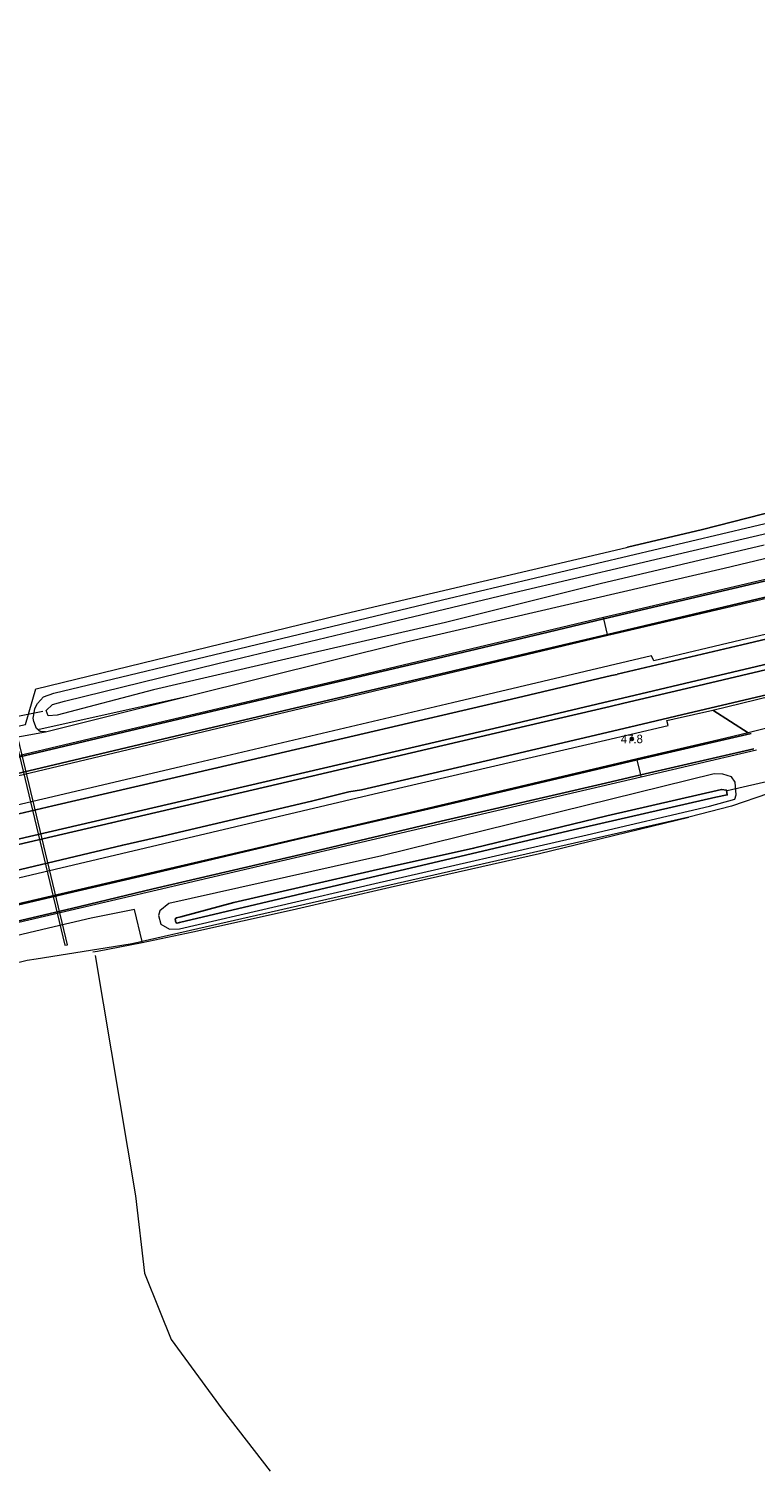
# Model space of a CAD drawing. Header units: metres. Extents: x 169249 to 194689, y 406250 to 412203.
# Tile 387 of 442: x 190462 to 190548, y 411568 to 411738. Entities that reach past the tile are written whole.
import ezdxf
from ezdxf.enums import TextEntityAlignment as Align

# ---------------------------------------------------------------- set-up
doc = ezdxf.new("R2010")
doc.units = ezdxf.units.M
doc.linetypes.add('BGT_NLCS_N264$0$AM-AS', pattern=[16, 10, -2, 2, -2])
doc.layers.get('0').update_dxf_attribs({"linetype": 'CONTINUOUS'})
for name, color, linetype, lineweight in [('BGT_NLCS_N264$0$B-WE-AM-AS_KUNSTWERK_DUIKER-GV', 252, 'BGT_NLCS_N264$0$AM-AS', 18), ('BGT_NLCS_N264$0$B-WE-FV-FAUNAPASSAGE-GV', 252, 'CONTINUOUS', 18), ('BGT_NLCS_N264$0$B-WE-FV-GELEIDING_WILDRASTER-G', 252, 'CONTINUOUS', 18), ('BGT_NLCS_N264$0$B-WE-GW-WATERGANG_INSTEEK-G', 252, 'CONTINUOUS', 18), ('BGT_NLCS_N264$0$B-WE-GW-WATERGANG_SLOOT_BODEM-G', 252, 'CONTINUOUS', 18), ('BGT_NLCS_N264$0$B-WE-KW-KUNSTWERK_DUIKER-G', 252, 'CONTINUOUS', 18), ('BGT_NLCS_N264$0$B-WE-OG-TOPOGRAFIE_CULTUURSCHEIDING-G', 252, 'CONTINUOUS', 18), ('BGT_NLCS_N264$0$B-WE-OG-TOPOGRAFIE_TERREIN_AGRARISCH-GV', 252, 'CONTINUOUS', 18), ('BGT_NLCS_N264$0$B-WE-OG-TOPOGRAFIE_TERREIN_GROEN-GV', 252, 'CONTINUOUS', 18), ('BGT_NLCS_N264$0$B-WE-OG-TOPOGRAFIE_TERREIN_GROEN_BOS-GV', 252, 'CONTINUOUS', 18), ('BGT_NLCS_N264$0$B-WE-OG-TOPOGRAFIE_WATER-GV', 252, 'CONTINUOUS', 18), ('BGT_NLCS_N264$0$B-WE-OG-TOPOGRAFIE_WEG_RIJWEG-GV', 252, 'CONTINUOUS', 18), ('BGT_NLCS_N264$0$B-WE-OG-TOPOGRAFIE_WEG_RIJWIELPAD-GV', 252, 'CONTINUOUS', 18), ('X-XX-AL-REFERENTIE-G', 7, 'CONTINUOUS', 18)]:
    doc.layers.add(name, color=color, linetype=linetype, lineweight=lineweight)
for name, color, linetype in [('BGT_NLCS_N264$0$B-WE-IE-MEUBILAIR_WEGMEUBILAIR-S', 252, 'CONTINUOUS'), ('BGT_NLCS_N264$0$B-WE-IE-TERREINAFSCHEIDING_KUNSTMATIG_HEKWERK_RASTER-G', 252, 'CONTINUOUS'), ('BGT_NLCS_N264$0$B-WE-OG-TOPOGRAFIE_WATER_SLOOT-GV', 252, 'CONTINUOUS'), ('BGT_NLCS_N264$0$B-WE-OG-TOPOGRAFIE_WEG_INRIT-GV', 252, 'CONTINUOUS'), ('BGT_NLCS_N264$0$B-WE-VW-MARKERING-G', 252, 'CONTINUOUS'), ('BGT_NLCS_N264$0$Label_Puntobject', 252, 'CONTINUOUS')]:
    doc.layers.add(name, color=color, linetype=linetype)
doc.styles.add('BGT_NLCS_N264$0$STANDARD', font='txt')

# ---------------------------------------------------------------- blocks, each defined once
blk = doc.blocks.new('BGT_NLCS_N264$0$SIE-WEG_PAAL_ALGEMEEN_TYPE_02-SO')
at = {"ltscale": 0.5}
h = blk.add_hatch(color=256, dxfattribs=at)
h.paths.add_polyline_path([(0, 0), (0.1875, 0, 0.41421356), (0, 0.1875)])
h.paths.add_polyline_path([(0, -0.1875), (0, 0), (-0.1875, 0, 0.41421356)])
for p, q in [((-0.1875, 0), (0.1875, 0)), ((0, -0.1875), (0, 0.1875))]:
    blk.add_line(p, q, dxfattribs=at)
blk.add_circle((0, 0), 0.1875, dxfattribs=at)
blk = doc.blocks.new('BGT_NLCS_N264')
at = {"layer": 'BGT_NLCS_N264$0$B-WE-AM-AS_KUNSTWERK_DUIKER-GV'}
blk.add_line((190544.74, 411648.15, 10.6), (190556.96, 411650.91, 10.62), dxfattribs=at)
at = {"layer": 'BGT_NLCS_N264$0$B-WE-FV-FAUNAPASSAGE-GV'}
blk.add_polyline3d([(190466.38, 411629.86, 10.71), (190466.68, 411629.91, 10.71), (190460.42, 411656.09, 10.78), (190460.12, 411656.02, 10.78), (190466.38, 411629.86, 10.71)], dxfattribs=at)
at = {"layer": 'BGT_NLCS_N264$0$B-WE-FV-GELEIDING_WILDRASTER-G'}
blk.add_line((190475.55, 411630.19, 11.4), (190475.53, 411630.28, 11.41), dxfattribs=at)
for points in [[(190458.13, 411656.1, 11.13), (190458.86, 411655.29, 11.09), (190461.73, 411655.94, 11.09), (190462.97, 411660.15, 11.25), (190463.01, 411660.16, 11.25), (190498.93, 411668.89, 11.33), (190532.83, 411676.87, 11.35), (190532.96, 411676.91, 11.35)], [(190475.55, 411630.19, 11.4), (190481.54, 411631.44, 11.4), (190493.27, 411634.05, 11.53), (190504.85, 411636.72, 11.55), (190522.54, 411640.71, 11.46), (190540.18, 411645, 11.51)], [(190475.53, 411630.28, 11.41), (190474.61, 411634.06, 11.75), (190469.51, 411633.03, 11.81), (190464.44, 411631.88, 11.81), (190440.32, 411626.15, 12.12), (190428.4, 411623.31, 12.27), (190425.98, 411619.75, 12.33), (190426.2, 411619.34, 12.33)], [(190469.71, 411629.06, 11.38), (190470.26, 411629.16, 11.38), (190475.55, 411630.19, 11.4)]]:
    blk.add_polyline3d(points, dxfattribs=at)
at = {"layer": 'BGT_NLCS_N264$0$B-WE-GW-WATERGANG_INSTEEK-G'}
for points in [[(190463.21, 411655.33, 11.35), (190463.05, 411655.48, 11.29), (190462.72, 411656.29, 11.13), (190462.65, 411656.68, 11.07), (190462.72, 411657.08, 11.05), (190462.85, 411657.84, 11.05), (190463.16, 411658.41, 11.07), (190463.87, 411659.22, 11.07), (190465.08, 411659.64, 11.07), (190511.05, 411670.69, 11.13), (190566.05, 411683.69, 11.13), (190614.45, 411695.5, 11.34), (190673.54, 411709.54, 11.41), (190723.3, 411721.4, 11.52), (190773.39, 411733.66, 11.65), (190784.39, 411736.47, 11.77), (190789.24, 411737.71, 11.82), (190790.04, 411737.82, 11.88), (190790.24, 411737.85, 11.89), (190790.96, 411737.95, 11.93), (190791.5, 411737.84, 11.95), (190792.03, 411737.59, 11.96), (190792.92, 411736.86, 11.96), (190792.98, 411736.77, 11.96)], [(190464.11, 411655.08, 11.57), (190463.45, 411655.1, 11.44), (190463.32, 411655.23, 11.39), (190463.21, 411655.33, 11.35)]]:
    blk.add_polyline3d(points, dxfattribs=at)
at = {"layer": 'BGT_NLCS_N264$0$B-WE-GW-WATERGANG_SLOOT_BODEM-G'}
blk.add_polyline3d([(190549.1, 411677.14, 10.28), (190529.7, 411672.57, 10.28), (190511.42, 411668.01, 10.26), (190495.75, 411664.39, 10.26), (190476.89, 411660.05, 10.23), (190465.49, 411657.03, 10.18), (190464.43, 411656.96, 10.18), (190464.18, 411657.58, 10.18), (190464.93, 411658.31, 10.18), (190466.33, 411658.69, 10.18), (190484.48, 411663.14, 10.18), (190501.23, 411667.15, 10.24), (190519.53, 411671.53, 10.24), (190540.7, 411676.52, 10.25), (190559.64, 411680.92, 10.25)], dxfattribs=at)
at = {"layer": 'BGT_NLCS_N264$0$B-WE-IE-TERREINAFSCHEIDING_KUNSTMATIG_HEKWERK_RASTER-G'}
blk.add_polyline3d([(190532.96, 411676.91, 11.35), (190541.83, 411678.99, 11.36), (190573.74, 411687.14, 11.45), (190599.51, 411693.31, 11.52), (190634.52, 411701.68, 11.51), (190687.21, 411713.64, 11.52), (190722.59, 411722.25, 11.59), (190740.4, 411726.59, 11.62), (190758.1, 411730.9, 11.66), (190788.45, 411738.16, 11.94)], dxfattribs=at)
at = {"layer": 'BGT_NLCS_N264$0$B-WE-KW-KUNSTWERK_DUIKER-G'}
blk.add_polyline3d([(190456.67, 411656.11, 9.6), (190456.86, 411656.15, 9.6), (190463.59, 411657.48, 9.51), (190463.8, 411657.52, 9.51)], dxfattribs=at)
at = {"layer": 'BGT_NLCS_N264$0$B-WE-OG-TOPOGRAFIE_CULTUURSCHEIDING-G'}
blk.add_polyline3d([(190469.99, 411628.63, 11.76), (190474.75, 411600.24, 11.54), (190475.82, 411591.1, 11.55), (190477.58, 411586.67, 11.56), (190478.95, 411583.23, 11.56), (190485.01, 411575.01, 11.51), (190490.66, 411567.69, 11.53)], dxfattribs=at)
at = {"layer": 'BGT_NLCS_N264$0$B-WE-OG-TOPOGRAFIE_TERREIN_AGRARISCH-GV'}
blk.add_line((190540.18, 411645, 11.51), (190475.53, 411630.28, 11.45), dxfattribs=at)
for points in [[(190549.63, 411647.8, 11.69), (190545.25, 411646.27, 11.54), (190540.18, 411645, 11.51)], [(190475.53, 411630.28, 11.45), (190475.07, 411630.17, 11.45), (190474.11, 411629.99, 11.41), (190462.99, 411628.2, 11.56)]]:
    blk.add_polyline3d(points, dxfattribs=at)
at = {"layer": 'BGT_NLCS_N264$0$B-WE-OG-TOPOGRAFIE_TERREIN_GROEN-GV'}
for p, q in [((190464.11, 411655.08, 11.57), (190481.09, 411659.31, 11.59)), ((190457.51, 411653.88, 11.82), (190464.11, 411655.08, 11.57))]:
    blk.add_line(p, q, dxfattribs=at)
at = {"layer": 'BGT_NLCS_N264$0$B-WE-OG-TOPOGRAFIE_TERREIN_GROEN_BOS-GV'}
blk.add_polyline3d([(190462.99, 411628.2, 11.56), (190461.92, 411628.03, 11.58), (190426.2, 411619.34, 12.33)], dxfattribs=at)
at = {"layer": 'BGT_NLCS_N264$0$B-WE-OG-TOPOGRAFIE_WATER-GV'}
blk.add_line((190463.21, 411655.33, 0.19), (190481.09, 411659.31, 11.59), dxfattribs=at)
for points in [[(190481.09, 411659.31, 11.59), (190506.61, 411665.67, 11.62), (190544.37, 411674.4, 11.57), (190589.98, 411685.34, 11.56), (190630.75, 411694.93, 11.61), (190681.26, 411706.73, 11.78), (190725.31, 411717.15, 11.85), (190729.33, 411718.03, 11.74), (190754.4, 411723.8, 11.8), (190781.4, 411730.15, 11.95), (190791.16, 411732.74, 11.98)], [(190542.66, 411646.28, 11.53), (190545.62, 411647.1, 11.52), (190545.8, 411647.62, 11.62), (190545.68, 411649.12, 11.63), (190545.26, 411649.76, 11.64), (190544.21, 411650.07, 11.66), (190543.2, 411650.12, 11.67), (190503.88, 411640.43, 11.77), (190478.68, 411634.77, 11.74), (190477.64, 411633.9, 11.71), (190477.48, 411633.38, 11.68), (190477.75, 411632.33, 11.55), (190478.75, 411631.74, 11.5), (190479.94, 411631.78, 11.47), (190503.06, 411637.14, 11.55), (190528.18, 411642.89, 11.57), (190542.66, 411646.28, 11.53)]]:
    blk.add_polyline3d(points, dxfattribs=at)
at = {"layer": 'BGT_NLCS_N264$0$B-WE-OG-TOPOGRAFIE_WATER_SLOOT-GV'}
blk.add_polyline3d([(190480.09, 411633.22, 10.76), (190479.6, 411633.08, 10.78), (190479.42, 411632.95, 10.79), (190479.5, 411632.55, 10.77), (190479.66, 411632.45, 10.77), (190479.95, 411632.55, 10.78), (190498.68, 411636.94, 10.58), (190526.53, 411643.49, 10.58), (190543.4, 411647.34, 10.65), (190544.75, 411647.62, 10.65), (190544.64, 411648.18, 10.65), (190544.06, 411648.26, 10.62), (190530.48, 411645.14, 10.63), (190514.74, 411641.32, 10.63), (190502.85, 411638.67, 10.63), (190486.38, 411634.91, 10.68), (190480.09, 411633.22, 10.76)], dxfattribs=at)
at = {"layer": 'BGT_NLCS_N264$0$B-WE-OG-TOPOGRAFIE_WEG_INRIT-GV'}
blk.add_line((190543.02, 411657.65, 11.88), (190547.21, 411654.96, 11.8), dxfattribs=at)
at = {"layer": 'BGT_NLCS_N264$0$B-WE-OG-TOPOGRAFIE_WEG_RIJWEG-GV'}
for points in [[(190659.55, 411692.45, 12.08), (190649.83, 411690.23, 12.05), (190632.16, 411686.04, 12.02), (190628.93, 411685.25, 12.03), (190619.82, 411683.1, 12.02), (190614.29, 411681.85, 11.98), (190599.92, 411678.44, 11.98), (190590.91, 411676.27, 11.99), (190581.96, 411674.23, 11.94), (190561.43, 411669.42, 11.94), (190546.36, 411665.9, 11.92), (190536.06, 411663.47, 11.9)], [(190536.06, 411663.47, 11.9), (190535.8, 411664.07, 11.93), (190512.24, 411658.5, 11.79), (190480.08, 411650.92, 11.64), (190457.87, 411645.75, 11.43), (190454.15, 411644.89, 11.39), (190434.07, 411640.28, 11.32), (190431.05, 411639.59, 11.31), (190412.74, 411635.29, 11.28), (190410.65, 411634.8, 11.27), (190389.92, 411629.82, 11.25), (190388.59, 411629.5, 11.26), (190368.86, 411624.79, 11.16)], [(190543.02, 411657.65, 11.88), (190551.58, 411659.72, 11.95), (190554.66, 411660.41, 11.89)], [(190537.61, 411656.4, 11.9), (190538.48, 411656.59, 11.95), (190543.02, 411657.65, 11.88)], [(190316.21, 411603.79, 11.74), (190342.92, 411610.12, 11.46), (190362.97, 411614.76, 11.26), (190386.05, 411620.22, 11.2), (190391.47, 411621.49, 11.19), (190409.5, 411625.73, 11.18), (190417.63, 411627.64, 11.19), (190432.28, 411631.08, 11.22), (190436.01, 411631.96, 11.25), (190451.67, 411635.66, 11.4), (190502.29, 411647.59, 11.73), (190506.36, 411648.53, 11.74), (190530.33, 411654.08, 11.83), (190533.38, 411654.79, 11.86), (190537.77, 411655.82, 11.9), (190537.61, 411656.4, 11.9)]]:
    blk.add_polyline3d(points, dxfattribs=at)
at = {"layer": 'BGT_NLCS_N264$0$B-WE-OG-TOPOGRAFIE_WEG_RIJWIELPAD-GV'}
for p, q in [((190530.16, 411668.41, 11.71), (190530.12, 411668.59, 11.71)), ((190530.59, 411666.59, 11.74), (190530.16, 411668.41, 11.71)), ((190530.62, 411666.49, 11.74), (190530.59, 411666.59, 11.74)), ((190551.85, 411656.1, 11.81), (190547.21, 411654.96, 11.8)), ((190534.1, 411651.75, 11.78), (190534.07, 411651.86, 11.78)), ((190534.51, 411649.99, 11.74), (190534.1, 411651.75, 11.78)), ((190534.56, 411649.76, 11.74), (190548.22, 411652.96, 11.75)), ((190534.56, 411649.76, 11.74), (190534.51, 411649.99, 11.74))]:
    blk.add_line(p, q, dxfattribs=at)
for points in [[(190627.47, 411691.39, 11.79), (190582.69, 411680.88, 11.71), (190560.62, 411675.74, 11.67), (190532.67, 411669.19, 11.7), (190530.12, 411668.59, 11.71)], [(190530.62, 411666.49, 11.74), (190531.49, 411666.7, 11.74), (190579.94, 411678.02, 11.78), (190624.02, 411688.3, 11.82), (190627.98, 411689.23, 11.83)], [(190530.12, 411668.59, 11.71), (190501.42, 411661.78, 11.74), (190470.87, 411654.61, 11.8), (190456.23, 411651.13, 11.92), (190432.83, 411645.57, 11.96)], [(190433.33, 411643.42, 11.97), (190455.78, 411648.7, 11.95), (190493.45, 411657.65, 11.79), (190530.62, 411666.49, 11.74)], [(190547.21, 411654.96, 11.8), (190543.73, 411654.14, 11.78), (190534.07, 411651.86, 11.78)], [(190534.07, 411651.86, 11.78), (190507.92, 411645.7, 11.77), (190461.9, 411634.98, 12.02), (190436.68, 411629.07, 12.01)], [(190443.62, 411628.57, 12.02), (190456.03, 411631.42, 12.01), (190491.29, 411639.66, 11.74), (190522.22, 411646.88, 11.72), (190534.56, 411649.76, 11.74)]]:
    blk.add_polyline3d(points, dxfattribs=at)
at = {"layer": 'BGT_NLCS_N264$0$B-WE-VW-MARKERING-G'}
for p, q in [((190547.59, 411654.86, 11.79), (190534.1, 411651.75, 11.78)), ((190547.88, 411653.08, 11.74), (190534.51, 411649.99, 11.74))]:
    blk.add_line(p, q, dxfattribs=at)
at = {"layer": 'BGT_NLCS_N264$0$B-WE-VW-MARKERING-G', "linetype": 'Continuous'}
for points in [[(190344.42, 411618.12, 11.45), (190368.04, 411623.64, 11.26), (190376.9, 411625.74, 11.21), (190392.17, 411629.29, 11.15), (190411.41, 411633.82, 11.16), (190430.39, 411638.25, 11.24), (190434.33, 411639.17, 11.27), (190448.82, 411642.56, 11.38), (190464.97, 411646.31, 11.56), (190484.38, 411650.81, 11.73), (190500.61, 411654.61, 11.82), (190519.89, 411659.1, 11.89), (190531.04, 411661.72, 11.96), (190531.71, 411661.86, 11.94), (190531.73, 411661.87, 11.94), (190546.48, 411665.36, 11.96), (190561.31, 411668.85, 11.96)], [(190358.05, 411618.3, 11.39), (190374.63, 411622.16, 11.28), (190389.37, 411625.65, 11.22), (190412.9, 411631.2, 11.22), (190433.56, 411635.98, 11.41), (190434.99, 411636.31, 11.41), (190445.36, 411638.74, 11.42), (190457.08, 411641.52, 11.62), (190480.68, 411646.98, 11.76), (190504.26, 411652.49, 11.9), (190519, 411655.89, 11.95), (190530.81, 411658.69, 11.98), (190532.37, 411659.05, 11.99), (190539.67, 411660.77, 12.01), (190629.7, 411682.01, 12.16)], [(190629.84, 411681.42, 12.15), (190539.94, 411660.2, 12.01), (190532.51, 411658.46, 11.98), (190530.91, 411658.08, 11.98), (190519.19, 411655.35, 11.94), (190495.61, 411649.83, 11.83), (190471.92, 411644.3, 11.66), (190436.64, 411636.13, 11.31), (190435.12, 411635.77, 11.3), (190417.89, 411631.73, 11.23), (190413.05, 411630.57, 11.25), (190408.18, 411629.45, 11.24), (190394.03, 411625.97, 11.94), (190377.69, 411622.27, 11.26), (190358.18, 411617.74, 11.39)], [(190551.55, 411659.94, 11.97), (190538.65, 411656.92, 11.96), (190533.18, 411655.64, 11.93), (190533.17, 411655.64, 11.93), (190516.21, 411651.64, 11.87), (190501.47, 411648.23, 11.8), (190499.97, 411647.96, 11.76), (190495.57, 411646.86, 11.77), (190477.94, 411642.72, 11.64), (190473.23, 411641.69, 11.51), (190460.31, 411638.6, 11.48), (190448.34, 411635.89, 11.37), (190436.79, 411633.14, 11.28), (190435.79, 411632.91, 11.28), (190432.04, 411632.05, 11.3), (190426.37, 411630.71, 11.23), (190413.21, 411627.64, 11.17), (190399.88, 411624.51, 11.19), (190392.61, 411622.82, 11.17), (190383.36, 411620.57, 11.2), (190380.84, 411620.03, 11.18), (190363.85, 411616.04, 11.33), (190362.23, 411615.7, 11.32), (190348.37, 411612.43, 11.44)]]:
    blk.add_polyline3d(points, dxfattribs=at)
at = {"layer": 'BGT_NLCS_N264$0$B-WE-VW-MARKERING-G'}
for points in [[(190530.16, 411668.41, 11.72), (190542.26, 411671.27, 11.7), (190563.27, 411676.19, 11.72), (190582.46, 411680.66, 11.72), (190601.92, 411685.25, 11.77), (190621.39, 411689.77, 11.78), (190627.51, 411691.22, 11.8)], [(190530.59, 411666.59, 11.76), (190542.9, 411669.5, 11.74), (190563.68, 411674.4, 11.79), (190582.89, 411678.88, 11.78), (190602.34, 411683.4, 11.8), (190621.8, 411687.99, 11.81), (190627.93, 411689.43, 11.83)], [(190432.86, 411645.45, 11.87), (190446.49, 411648.67, 11.91), (190456.21, 411650.98, 11.89), (190475.69, 411655.57, 11.85), (190495.11, 411660.15, 11.79), (190509.75, 411663.6, 11.76), (190522.72, 411666.66, 11.73), (190530.16, 411668.41, 11.72)], [(190433.3, 411643.58, 12.01), (190446.93, 411646.86, 11.99), (190456.61, 411649.15, 11.95), (190476.1, 411653.77, 11.9), (190495.58, 411658.33, 11.83), (190510.19, 411661.76, 11.8), (190523.35, 411664.88, 11.78), (190530.59, 411666.59, 11.76)], [(190534.1, 411651.75, 11.78), (190529.95, 411650.79, 11.78), (190510.5, 411646.21, 11.82), (190494.4, 411642.5, 11.84), (190476.43, 411638.24, 11.87), (190466.77, 411636.01, 12.03), (190436.71, 411628.94, 12.01)], [(190534.51, 411649.99, 11.74), (190530.33, 411649.02, 11.74), (190510.91, 411644.52, 11.78), (190494.8, 411640.68, 11.8), (190476.84, 411636.52, 11.88), (190467.17, 411634.18, 11.97), (190437.13, 411627.15, 11.96)]]:
    blk.add_polyline3d(points, dxfattribs=at)
at = {"layer": 'BGT_NLCS_N264$0$B-WE-IE-MEUBILAIR_WEGMEUBILAIR-S', "color": 7}
blk.add_blockref('BGT_NLCS_N264$0$SIE-WEG_PAAL_ALGEMEEN_TYPE_02-SO', (190533.46, 411654.23, 11.95), dxfattribs=at)
at = {"layer": 'BGT_NLCS_N264$0$Label_Puntobject', "lineweight": 18, "style": 'BGT_NLCS_N264$0$STANDARD'}
blk.add_text('47.8', height=1, dxfattribs=at).set_placement((190533.46, 411654.23, 11.95), align=Align.MIDDLE)

msp = doc.modelspace()

# ---------------------------------------------------------------- block references
at = {"layer": 'X-XX-AL-REFERENTIE-G'}
msp.add_blockref('BGT_NLCS_N264', (0, 0), dxfattribs=at)

doc.saveas('drawing.dxf')
